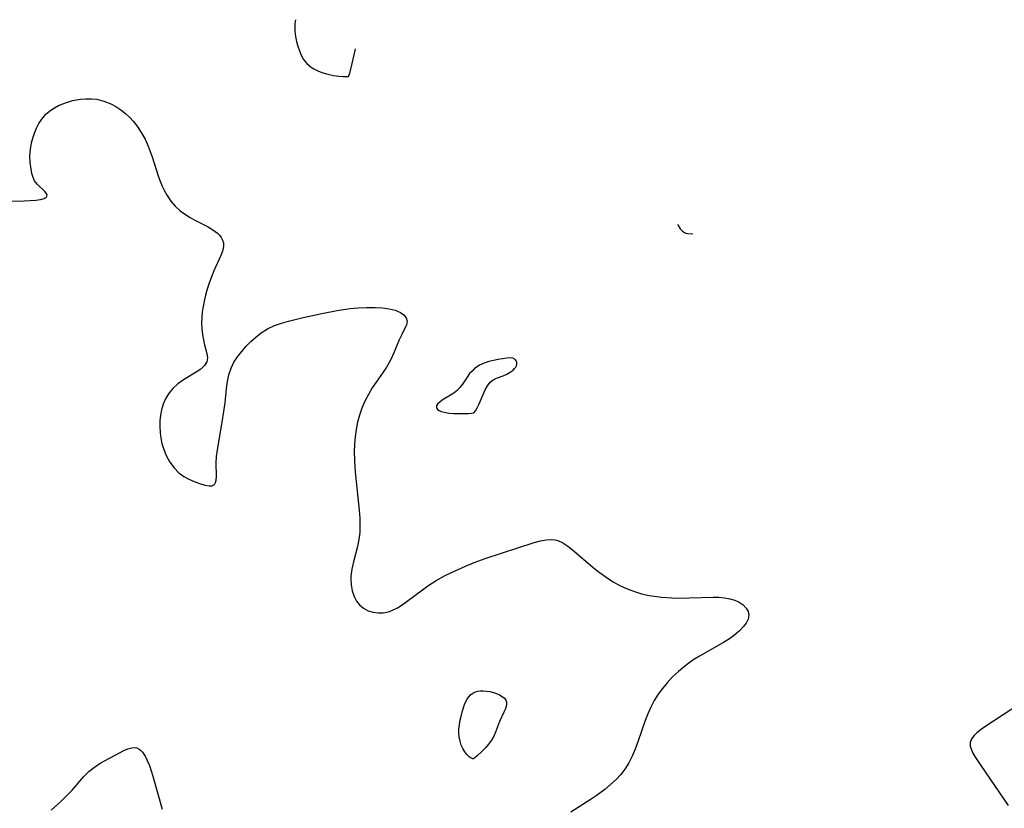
# Model space of a CAD drawing. Header units: inches. Extents: x 1073367 to 1082519, y 1569854 to 1574957.
# Tile 268 of 565: x 1078020 to 1078256, y 1574637 to 1574827. Entities that reach past the tile are written whole.
import ezdxf

# ---------------------------------------------------------------- set-up
doc = ezdxf.new("R2010")
doc.units = ezdxf.units.IN
doc.header["$MEASUREMENT"] = 0
doc.layers.add('CGG_CurvaNivelLidar_v1', color=7, linetype='Continuous', lineweight=30, true_color=0x008008)

msp = doc.modelspace()

# ---------------------------------------------------------------- linework, layer by layer
at = {"layer": 'CGG_CurvaNivelLidar_v1'}
for points in [[(1078085.748, 1574826.5281, 70), (1078085.6417, 1574825.6287, 70), (1078085.589, 1574824.705, 70), (1078085.6023, 1574823.782, 70), (1078085.7427, 1574822.5103, 70), (1078086.0029, 1574821.2541, 70), (1078086.3196, 1574820.1446, 70), (1078086.7051, 1574819.0616, 70), (1078087.1566, 1574818.0161, 70), (1078087.727, 1574817.0047, 70), (1078088.5281, 1574816.027, 70), (1078089.5509, 1574815.1466, 70), (1078090.175, 1574814.7405, 70), (1078091.1002, 1574814.2607, 70), (1078092.0829, 1574813.8661, 70), (1078093.498, 1574813.4484, 70), (1078094.8829, 1574813.165, 70), (1078096.1543, 1574812.99, 70), (1078097.2293, 1574812.8991, 70), (1078098.0245, 1574812.8684, 70), (1078098.5, 1574812.8832, 70)], [(1078098.5, 1574812.8832, 70), (1078098.7786, 1574813.7219, 70), (1078099.3767, 1574815.9879, 70), (1078100.0769, 1574819.0989, 70), (1078100.1574, 1574819.5169, 70)], [(1078014.4559, 1574782.8665, 69.5), (1078020.629, 1574783.0562, 69.5), (1078022.1068, 1574783.1175, 69.5), (1078023.4441, 1574783.2143, 69.5), (1078024.5901, 1574783.3677, 69.5), (1078025.48, 1574783.6023, 69.5), (1078025.7373, 1574783.72, 69.5), (1078025.9484, 1574783.8629, 69.5), (1078026.1442, 1574784.1364, 69.5), (1078026.1529, 1574784.4517, 69.5), (1078026.0496, 1574784.7128, 69.5), (1078025.6812, 1574785.2099, 69.5), (1078023.7719, 1574787.0004, 69.5), (1078023.1711, 1574787.8102, 69.5), (1078022.7918, 1574788.6457, 69.5), (1078022.5159, 1574789.6026, 69.5), (1078022.3116, 1574790.6556, 69.5), (1078022.1167, 1574792.2153, 69.5), (1078022.0639, 1574793.8684, 69.5), (1078022.1829, 1574795.393, 69.5), (1078022.4524, 1574796.9334, 69.5), (1078022.7537, 1574798.112, 69.5), (1078023.1337, 1574799.2716, 69.5), (1078023.6258, 1574800.4692, 69.5), (1078024.2151, 1574801.6117, 69.5), (1078024.9135, 1574802.6782, 69.5), (1078025.8985, 1574803.8181, 69.5), (1078027.0398, 1574804.8012, 69.5), (1078027.9497, 1574805.4028, 69.5), (1078028.9199, 1574805.9211, 69.5), (1078030.5603, 1574806.5931, 69.5), (1078032.2808, 1574807.0908, 69.5), (1078033.2262, 1574807.2878, 69.5), (1078034.1798, 1574807.4342, 69.5), (1078035.4987, 1574807.5478, 69.5), (1078036.8131, 1574807.5459, 69.5), (1078038.1121, 1574807.4084, 69.5), (1078039.8058, 1574806.9886, 69.5), (1078041.4393, 1574806.3316, 69.5), (1078042.678, 1574805.6682, 69.5), (1078043.8628, 1574804.8933, 69.5), (1078044.9848, 1574804.0164, 69.5), (1078046.0323, 1574803.0409, 69.5), (1078046.8036, 1574802.1976, 69.5), (1078047.7603, 1574800.9869, 69.5), (1078048.7709, 1574799.4573, 69.5), (1078049.6626, 1574797.8378, 69.5), (1078050.4385, 1574796.1475, 69.5), (1078050.9323, 1574794.8795, 69.5), (1078051.3818, 1574793.5917, 69.5), (1078052.9167, 1574788.8139, 69.5), (1078053.2856, 1574787.7772, 69.5), (1078053.7737, 1574786.5757, 69.5), (1078054.3233, 1574785.4153, 69.5), (1078054.9412, 1574784.3057, 69.5), (1078055.8619, 1574782.9514, 69.5), (1078056.9203, 1574781.7256, 69.5), (1078058.1089, 1574780.6558, 69.5), (1078059.4051, 1574779.7173, 69.5), (1078060.508, 1574779.0391, 69.5), (1078061.6348, 1574778.4156, 69.5), (1078064.672, 1574776.8351, 69.5), (1078065.9353, 1574776.0963, 69.5), (1078067.0248, 1574775.3018, 69.5), (1078067.5455, 1574774.8025, 69.5), (1078067.9661, 1574774.2628, 69.5), (1078068.2899, 1574773.6249, 69.5), (1078068.4655, 1574772.9404, 69.5), (1078068.49, 1574772.2473, 69.5), (1078068.3902, 1574771.5273, 69.5), (1078068.1702, 1574770.7329, 69.5), (1078067.8608, 1574769.9126, 69.5), (1078066.1858, 1574766.2627, 69.5), (1078065.59, 1574764.7934, 69.5), (1078065.0429, 1574763.2646, 69.5), (1078064.5913, 1574761.8553, 69.5), (1078064.186, 1574760.4237, 69.5), (1078063.8385, 1574758.9781, 69.5), (1078063.59, 1574757.7004, 69.5), (1078063.3908, 1574756.3539, 69.5), (1078063.2662, 1574755.0185, 69.5), (1078063.2299, 1574753.7023, 69.5), (1078063.2995, 1574752.3154, 69.5), (1078063.4602, 1574750.9741, 69.5), (1078063.6843, 1574749.6934, 69.5), (1078063.883, 1574748.7786, 69.5), (1078064.5009, 1574746.3729, 69.5), (1078064.6427, 1574745.3274, 69.5), (1078064.5207, 1574744.3851, 69.5), (1078063.9778, 1574743.4638, 69.5), (1078063.0871, 1574742.6367, 69.5), (1078061.9589, 1574741.8706, 69.5), (1078058.8623, 1574740.0806, 69.5), (1078057.5635, 1574739.1183, 69.5), (1078056.3608, 1574737.9763, 69.5), (1078055.3054, 1574736.6655, 69.5), (1078054.5917, 1574735.4791, 69.5), (1078054.0189, 1574734.2028, 69.5), (1078053.5967, 1574732.8541, 69.5), (1078053.3495, 1574731.5657, 69.5), (1078053.2219, 1574730.2433, 69.5), (1078053.1971, 1574728.9005, 69.5), (1078053.2853, 1574727.3668, 69.5), (1078053.4649, 1574726.0784, 69.5), (1078053.7378, 1574724.8065, 69.5), (1078054.1002, 1574723.5628, 69.5), (1078054.7766, 1574721.8501, 69.5), (1078055.6376, 1574720.2649, 69.5), (1078056.6301, 1574718.9187, 69.5), (1078057.761, 1574717.7588, 69.5), (1078058.9986, 1574716.822, 69.5), (1078060.203, 1574716.1778, 69.5), (1078061.4255, 1574715.6639, 69.5), (1078062.7701, 1574715.1548, 69.5), (1078064.0155, 1574714.7633, 69.5), (1078065.097, 1574714.5751, 69.5), (1078065.7128, 1574714.6226, 69.5), (1078066.1728, 1574714.8449, 69.5), (1078066.3896, 1574715.0661, 69.5), (1078066.4955, 1574715.2283, 69.5), (1078066.578, 1574715.3978, 69.5), (1078066.7384, 1574715.9874, 69.5), (1078066.8013, 1574716.8492, 69.5), (1078066.7297, 1574720.1333, 69.5), (1078066.8336, 1574721.6517, 69.5), (1078067.0438, 1574723.2476, 69.5), (1078068.1999, 1574729.8765, 69.5), (1078068.6115, 1574732.4651, 69.5), (1078068.8682, 1574734.5413, 69.5), (1078069.2242, 1574737.9586, 69.5), (1078069.4559, 1574739.6189, 69.5), (1078069.7874, 1574741.2253, 69.5), (1078070.3088, 1574742.8421, 69.5), (1078071.0068, 1574744.2694, 69.5), (1078071.8743, 1574745.6164, 69.5), (1078072.8688, 1574746.8983, 69.5), (1078073.9564, 1574748.1251, 69.5), (1078075.0773, 1574749.2627, 69.5), (1078076.2618, 1574750.3344, 69.5), (1078077.516, 1574751.3158, 69.5), (1078079.0772, 1574752.3023, 69.5), (1078080.7341, 1574753.0745, 69.5), (1078082.3846, 1574753.6592, 69.5), (1078084.0977, 1574754.1517, 69.5), (1078087.6389, 1574755.0034, 69.5), (1078092.0874, 1574755.9871, 69.5), (1078095.7807, 1574756.7065, 69.5), (1078097.3244, 1574756.9662, 69.5), (1078098.8645, 1574757.1798, 69.5), (1078100.8429, 1574757.3618, 69.5), (1078102.7941, 1574757.4408, 69.5), (1078104.8969, 1574757.4151, 69.5), (1078106.6164, 1574757.3044, 69.5), (1078108.2225, 1574757.0979, 69.5), (1078109.6945, 1574756.7604, 69.5), (1078110.9305, 1574756.2553, 69.5), (1078111.7568, 1574755.6516, 69.5), (1078112.3074, 1574754.9351, 69.5), (1078112.5376, 1574754.1542, 69.5), (1078112.3706, 1574753.1962, 69.5), (1078111.885, 1574752.157, 69.5), (1078111.2629, 1574750.9752, 69.5), (1078110.6487, 1574749.6273, 69.5), (1078109.3736, 1574746.5711, 69.5), (1078108.6307, 1574744.9724, 69.5), (1078108.2299, 1574744.2071, 69.5), (1078107.6075, 1574743.131, 69.5), (1078106.8231, 1574741.9236, 69.5), (1078105.1437, 1574739.5318, 69.5), (1078104.1968, 1574738.124, 69.5), (1078103.2679, 1574736.5694, 69.5), (1078102.4343, 1574734.9562, 69.5), (1078101.7112, 1574733.2893, 69.5), (1078101.1238, 1574731.5939, 69.5), (1078100.6729, 1574729.8797, 69.5), (1078100.3331, 1574728.1335, 69.5), (1078100.0892, 1574726.3644, 69.5), (1078099.9336, 1574724.5797, 69.5), (1078099.8675, 1574722.6596, 69.5), (1078099.9003, 1574720.8385, 69.5), (1078100.0022, 1574719.0129, 69.5), (1078100.1523, 1574717.1853, 69.5), (1078101.0557, 1574708.7677, 69.5), (1078101.1959, 1574706.8138, 69.5), (1078101.246, 1574705.089, 69.5), (1078101.1865, 1574703.3805, 69.5), (1078100.986, 1574701.6942, 69.5), (1078100.6641, 1574700.0329, 69.5), (1078099.7198, 1574696.3971, 69.5), (1078099.3116, 1574694.6121, 69.5), (1078099.1396, 1574693.5045, 69.5), (1078099.0853, 1574692.9305, 69.5), (1078099.0569, 1574692.3162, 69.5), (1078099.1196, 1574690.8097, 69.5), (1078099.3704, 1574689.3669, 69.5), (1078099.8167, 1574688.0244, 69.5), (1078100.3969, 1574686.9377, 69.5), (1078101.1463, 1574686.0004, 69.5), (1078102.1171, 1574685.2057, 69.5), (1078103.2327, 1574684.6187, 69.5), (1078104.3875, 1574684.2581, 69.5), (1078105.6027, 1574684.0925, 69.5), (1078106.8485, 1574684.1339, 69.5), (1078107.7066, 1574684.292, 69.5), (1078108.2932, 1574684.4631, 69.5), (1078109.0146, 1574684.7395, 69.5), (1078110.2119, 1574685.339, 69.5), (1078111.3969, 1574686.0693, 69.5), (1078112.5771, 1574686.8911, 69.5), (1078116.263, 1574689.6603, 69.5), (1078117.552, 1574690.5862, 69.5), (1078119.5232, 1574691.8617, 69.5), (1078121.5221, 1574692.9744, 69.5), (1078123.1836, 1574693.8075, 69.5), (1078126.5758, 1574695.3487, 69.5), (1078128.6625, 1574696.2156, 69.5), (1078131.2463, 1574697.1624, 69.5), (1078143.0787, 1574700.9756, 69.5), (1078144.5358, 1574701.3791, 69.5), (1078145.9212, 1574701.657, 69.5), (1078147.2205, 1574701.7479, 69.5), (1078148.0432, 1574701.6637, 69.5), (1078148.7262, 1574701.4706, 69.5), (1078149.9174, 1574700.9039, 69.5), (1078151.0882, 1574700.1358, 69.5), (1078152.2729, 1574699.2183, 69.5), (1078157.1356, 1574695.0692, 69.5), (1078158.4255, 1574694.0392, 69.5), (1078159.431, 1574693.288, 69.5), (1078160.679, 1574692.4172, 69.5), (1078161.9614, 1574691.5968, 69.5), (1078163.2803, 1574690.8398, 69.5), (1078164.6395, 1574690.1625, 69.5), (1078165.9895, 1574689.5988, 69.5), (1078167.3746, 1574689.1171, 69.5), (1078168.7885, 1574688.711, 69.5), (1078170.6239, 1574688.2981, 69.5), (1078172.4889, 1574688.0024, 69.5), (1078173.6115, 1574687.8822, 69.5), (1078176.101, 1574687.7192, 69.5), (1078177.4649, 1574687.6758, 69.5), (1078180.2933, 1574687.6936, 69.5), (1078186.0181, 1574687.8721, 69.5), (1078187.3803, 1574687.8518, 69.5), (1078188.69, 1574687.7468, 69.5), (1078189.9731, 1574687.5147, 69.5), (1078191.1603, 1574687.1548, 69.5), (1078192.2215, 1574686.6681, 69.5), (1078193.1659, 1574686.0214, 69.5), (1078193.901, 1574685.2651, 69.5), (1078194.3859, 1574684.429, 69.5), (1078194.5654, 1574683.5386, 69.5), (1078194.395, 1574682.6136, 69.5), (1078193.9247, 1574681.6726, 69.5), (1078193.2171, 1574680.7303, 69.5), (1078192.3204, 1574679.8007, 69.5), (1078191.1762, 1574678.8198, 69.5), (1078189.8945, 1574677.8773, 69.5), (1078188.5067, 1574676.9814, 69.5), (1078182.6919, 1574673.7128, 69.5), (1078181.3922, 1574672.9052, 69.5), (1078180.151, 1574672.0481, 69.5), (1078179.1135, 1574671.2579, 69.5), (1078177.6529, 1574670.0251, 69.5), (1078176.2687, 1574668.714, 69.5), (1078174.9685, 1574667.3284, 69.5), (1078173.8446, 1574665.9717, 69.5), (1078172.8105, 1574664.552, 69.5), (1078171.8771, 1574663.0688, 69.5), (1078171.019, 1574661.4464, 69.5), (1078170.3216, 1574659.8917, 69.5), (1078169.693, 1574658.3026, 69.5), (1078167.8831, 1574653.1486, 69.5), (1078167.2436, 1574651.4189, 69.5), (1078166.5457, 1574649.7323, 69.5), (1078165.7549, 1574648.1119, 69.5), (1078164.8298, 1574646.5856, 69.5), (1078163.8389, 1574645.2963, 69.5), (1078162.7241, 1574644.0995, 69.5), (1078161.3897, 1574642.8785, 69.5), (1078159.9753, 1574641.7248, 69.5), (1078157.9363, 1574640.2052, 69.5), (1078156.7077, 1574639.3668, 69.5), (1078151.8289, 1574636.2733, 69.5)], [(1078177.5372, 1574777.3462, 70), (1078177.5504, 1574777.3111, 70), (1078178.1149, 1574776.3394, 70), (1078178.6632, 1574775.7528, 70), (1078179.1059, 1574775.456, 70), (1078179.4402, 1574775.3076, 70), (1078179.8093, 1574775.2025, 70), (1078180.9347, 1574775.1502, 70), (1078181.1475, 1574775.1931, 70)], [(1078259.5308, 1574662.2051, 70), (1078251.6614, 1574657.0481, 70), (1078250.3877, 1574656.1572, 70), (1078249.2712, 1574655.2739, 70), (1078248.6369, 1574654.6746, 70), (1078247.9963, 1574653.854, 70), (1078247.6616, 1574652.989, 70), (1078247.6761, 1574652.131, 70), (1078247.9503, 1574651.2151, 70), (1078248.3213, 1574650.4183, 70), (1078248.7919, 1574649.5845, 70), (1078250.1995, 1574647.436, 70), (1078256.7883, 1574637.8282, 70)], [(1078027.179, 1574636.7431, 69), (1078029.365, 1574638.7467, 69), (1078031.2523, 1574640.6031, 69), (1078032.1503, 1574641.5684, 69), (1078035.0127, 1574644.8228, 69), (1078036.2083, 1574646.0176, 69), (1078037.5277, 1574647.0661, 69), (1078038.9345, 1574647.9919, 69), (1078040.0965, 1574648.6772, 69), (1078043.5116, 1574650.5321, 69), (1078044.5723, 1574651.0574, 69), (1078045.5761, 1574651.4697, 69), (1078046.5148, 1574651.7162, 69), (1078047.089, 1574651.7576, 69), (1078047.6795, 1574651.6648, 69), (1078048.222, 1574651.4136, 69), (1078048.55, 1574651.1704, 69), (1078049.0672, 1574650.6289, 69), (1078049.6684, 1574649.7339, 69), (1078050.2089, 1574648.6646, 69), (1078050.7012, 1574647.4621, 69), (1078051.1548, 1574646.1599, 69), (1078051.5482, 1574644.887, 69), (1078053.7438, 1574636.9369, 69)]]:
    msp.add_polyline3d(points, dxfattribs=at)
for points in [[(1078128.5, 1574732.1148, 70), (1078128.644, 1574732.19, 70), (1078128.9719, 1574732.6267, 70), (1078129.3924, 1574733.3522, 70), (1078129.8683, 1574734.3048, 70), (1078130.3626, 1574735.4082, 70), (1078131.2994, 1574737.6174, 70), (1078131.826, 1574738.6273, 70), (1078132.4489, 1574739.4685, 70), (1078133.1743, 1574740.0687, 70), (1078133.9671, 1574740.4743, 70), (1078135.582, 1574741.0275, 70), (1078136.4775, 1574741.4145, 70), (1078137.307, 1574741.879, 70), (1078138.0193, 1574742.4128, 70), (1078138.349, 1574742.7427, 70), (1078138.6137, 1574743.0868, 70), (1078138.8046, 1574743.4415, 70), (1078138.9094, 1574743.7959, 70), (1078138.9141, 1574744.188, 70), (1078138.8023, 1574744.5478, 70), (1078138.4567, 1574744.9702, 70), (1078137.9314, 1574745.2349, 70), (1078137.2608, 1574745.3121, 70), (1078136.4672, 1574745.2625, 70), (1078135.4735, 1574745.1379, 70), (1078134.3942, 1574744.9579, 70), (1078133.2692, 1574744.7213, 70), (1078132.1326, 1574744.4192, 70), (1078131.0164, 1574744.0352, 70), (1078129.9528, 1574743.5444, 70), (1078129.3565, 1574743.1874, 70), (1078128.7609, 1574742.7491, 70), (1078128.1324, 1574742.1739, 70), (1078127.5638, 1574741.5396, 70), (1078126.9455, 1574740.7201, 70), (1078125.8069, 1574739.0359, 70), (1078125.2191, 1574738.2417, 70), (1078124.5726, 1574737.5301, 70), (1078123.7837, 1574736.8876, 70), (1078122.9316, 1574736.3416, 70), (1078121.2363, 1574735.3578, 70), (1078120.4626, 1574734.806, 70), (1078119.8743, 1574734.2127, 70), (1078119.6356, 1574733.7833, 70), (1078119.599, 1574733.5847, 70), (1078119.6235, 1574733.339, 70), (1078119.825, 1574732.9706, 70), (1078120.217, 1574732.6584, 70), (1078120.7608, 1574732.4284, 70), (1078121.4382, 1574732.2571, 70), (1078122.5662, 1574732.086, 70), (1078123.804, 1574731.9844, 70), (1078125.0588, 1574731.9401, 70), (1078127.2602, 1574731.9773, 70), (1078128.0283, 1574732.0335, 70)], [(1078128.5, 1574649.049, 69), (1078128.3266, 1574649.0604, 69), (1078127.9523, 1574649.2386, 69), (1078127.4499, 1574649.5808, 69), (1078126.8971, 1574650.0918, 69), (1078126.3936, 1574650.7315, 69), (1078125.9426, 1574651.5027, 69), (1078125.5641, 1574652.3737, 69), (1078125.2734, 1574653.3089, 69), (1078125.0726, 1574654.3344, 69), (1078124.9831, 1574655.343, 69), (1078124.9992, 1574656.287, 69), (1078125.0999, 1574657.1559, 69), (1078125.2449, 1574658.0333, 69), (1078125.4232, 1574658.904, 69), (1078125.8585, 1574660.6097, 69), (1078126.3606, 1574662.1279, 69), (1078126.6419, 1574662.7891, 69), (1078126.9712, 1574663.4044, 69), (1078127.3406, 1574663.9332, 69), (1078127.7665, 1574664.3971, 69), (1078128.3354, 1574664.8419, 69), (1078128.9731, 1574665.1638, 69), (1078129.5456, 1574665.3259, 69), (1078130.1494, 1574665.4055, 69), (1078130.7742, 1574665.4158, 69), (1078131.6021, 1574665.3428, 69), (1078132.4326, 1574665.1931, 69), (1078133.249, 1574664.9832, 69), (1078134.0323, 1574664.7224, 69), (1078134.76, 1574664.414, 69), (1078135.4035, 1574664.0553, 69), (1078135.9258, 1574663.6375, 69), (1078136.2785, 1574663.1456, 69), (1078136.4057, 1574662.7021, 69), (1078136.4144, 1574662.2163, 69), (1078136.2935, 1574661.5877, 69), (1078136.0663, 1574660.9265, 69), (1078135.7685, 1574660.2388, 69), (1078134.7445, 1574658.0388, 69), (1078133.791, 1574655.4905, 69), (1078133.3391, 1574654.5176, 69), (1078132.7676, 1574653.5262, 69), (1078132.0861, 1574652.5746, 69), (1078131.3375, 1574651.6858, 69), (1078130.5778, 1574650.8847, 69), (1078129.3157, 1574649.7086, 69)]]:
    msp.add_polyline3d(points, close=True, dxfattribs=at)

doc.saveas('drawing.dxf')
